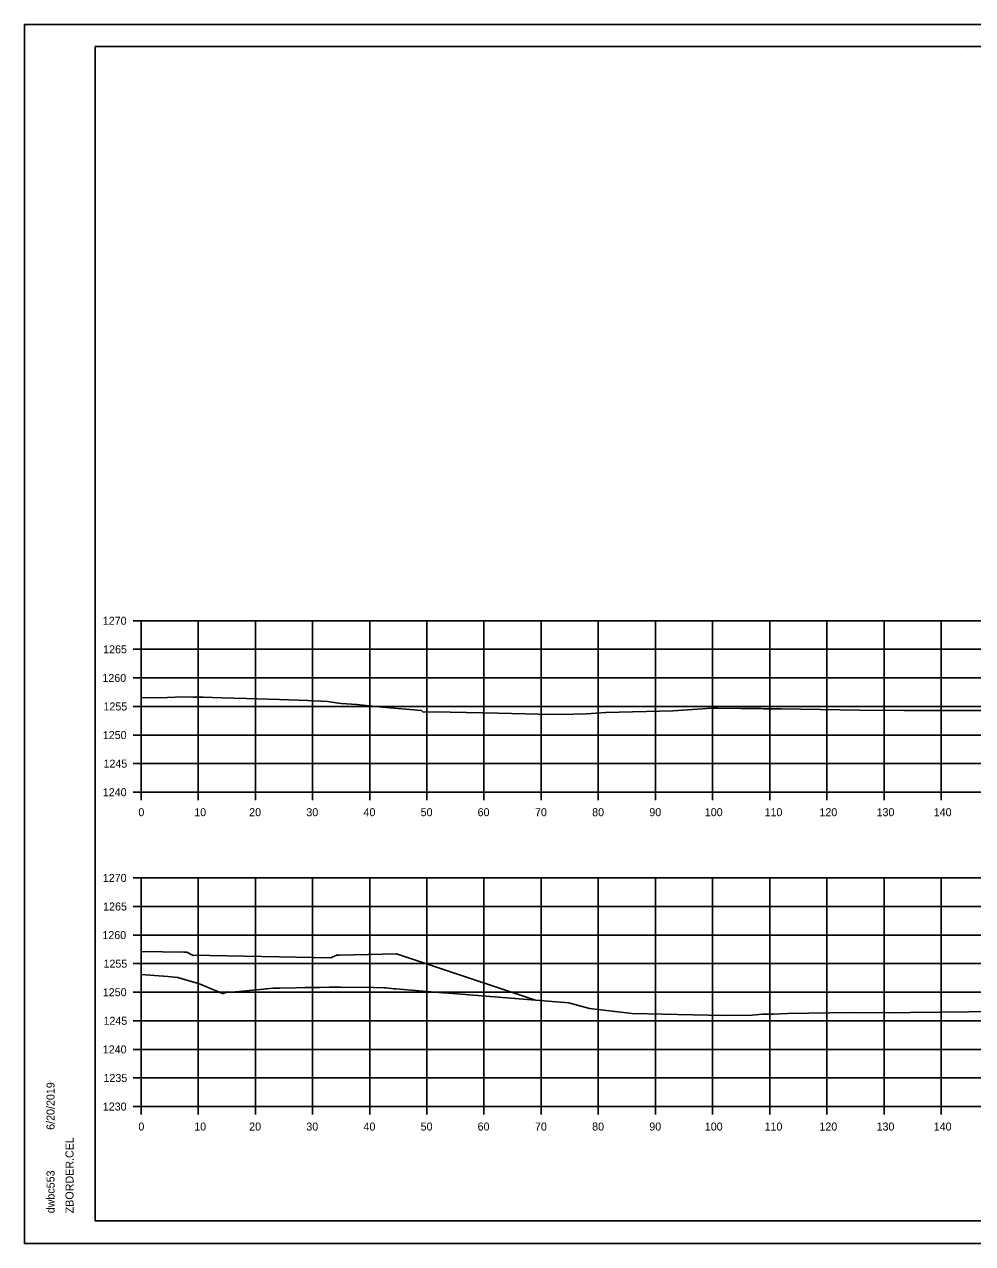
# Model space of a CAD drawing. Extents: x -70 to 701944, y -4 to 666871.
# Drawn here: x 678331.5 to 678497.4, y 652382.3 to 652595.6 of the extents above; entities that cross this region are included whole.
import ezdxf

# ---------------------------------------------------------------- set-up
doc = ezdxf.new("R2010")
doc.units = 0
for name, color, linetype in [('R_Axis', 7, 'Continuous'), ('R_Axis Annot', 7, 'Continuous'), ('R_Border', 7, 'Continuous'), ('R_Exist Surface', 7, 'Continuous'), ('R_Fin Surface', 7, 'Continuous'), ('R_Grid', 7, 'Continuous'), ('R_No Plot', 7, 'Continuous')]:
    doc.layers.add(name, color=color, linetype=linetype)

msp = doc.modelspace()

# ---------------------------------------------------------------- linework, layer by layer
at = {"layer": 'R_Axis'}
for p, q in [((678350.51, 652491.28), (678351.91, 652491.28)), ((678351.91, 652461.28), (678351.91, 652491.28)), ((678350.51, 652486.28), (678351.91, 652486.28)), ((678350.51, 652481.28), (678351.91, 652481.28)), ((678350.51, 652476.28), (678351.91, 652476.28)), ((678350.51, 652471.28), (678351.91, 652471.28)), ((678350.51, 652466.28), (678351.91, 652466.28)), ((678350.51, 652461.28), (678351.91, 652461.28)), ((678351.91, 652461.28), (678651.91, 652461.28)), ((678351.91, 652459.88), (678351.91, 652461.28)), ((678361.91, 652459.88), (678361.91, 652461.28)), ((678371.91, 652459.88), (678371.91, 652461.28)), ((678381.91, 652459.88), (678381.91, 652461.28)), ((678391.91, 652459.88), (678391.91, 652461.28)), ((678401.91, 652459.88), (678401.91, 652461.28)), ((678411.91, 652459.88), (678411.91, 652461.28)), ((678421.91, 652459.88), (678421.91, 652461.28)), ((678431.91, 652459.88), (678431.91, 652461.28)), ((678441.91, 652459.88), (678441.91, 652461.28)), ((678451.91, 652459.88), (678451.91, 652461.28)), ((678461.91, 652459.88), (678461.91, 652461.28)), ((678471.91, 652459.88), (678471.91, 652461.28)), ((678481.91, 652459.88), (678481.91, 652461.28)), ((678491.91, 652459.88), (678491.91, 652461.28)), ((678350.51, 652446.28), (678351.91, 652446.28)), ((678351.91, 652406.28), (678351.91, 652446.28)), ((678350.51, 652441.28), (678351.91, 652441.28)), ((678350.51, 652436.28), (678351.91, 652436.28)), ((678350.51, 652431.28), (678351.91, 652431.28)), ((678350.51, 652426.28), (678351.91, 652426.28)), ((678350.51, 652421.28), (678351.91, 652421.28)), ((678350.51, 652416.28), (678351.91, 652416.28)), ((678350.51, 652411.28), (678351.91, 652411.28)), ((678350.51, 652406.28), (678351.91, 652406.28)), ((678351.91, 652406.28), (678651.91, 652406.28)), ((678351.91, 652404.88), (678351.91, 652406.28)), ((678361.91, 652404.88), (678361.91, 652406.28)), ((678371.91, 652404.88), (678371.91, 652406.28)), ((678381.91, 652404.88), (678381.91, 652406.28)), ((678391.91, 652404.88), (678391.91, 652406.28)), ((678401.91, 652404.88), (678401.91, 652406.28)), ((678411.91, 652404.88), (678411.91, 652406.28)), ((678421.91, 652404.88), (678421.91, 652406.28)), ((678431.91, 652404.88), (678431.91, 652406.28)), ((678441.91, 652404.88), (678441.91, 652406.28)), ((678451.91, 652404.88), (678451.91, 652406.28)), ((678461.91, 652404.88), (678461.91, 652406.28)), ((678471.91, 652404.88), (678471.91, 652406.28)), ((678481.91, 652404.88), (678481.91, 652406.28)), ((678491.91, 652404.88), (678491.91, 652406.28))]:
    msp.add_line(p, q, dxfattribs=at)
at = {"layer": 'R_Border'}
for p, q in [((678343.91, 652591.74), (678660.09, 652591.74)), ((678343.91, 652386.28), (678343.91, 652591.74)), ((678496.43, 652591.48), (678496.43, 652591.48)), ((678496.43, 652591.48), (678496.43, 652591.48)), ((678343.91, 652386.28), (678343.91, 652386.28)), ((678660.09, 652386.28), (678343.91, 652386.28))]:
    msp.add_line(p, q, dxfattribs=at)
at = {"layer": 'R_Exist Surface'}
for points in [[(678351.91, 652477.78), (678356.55, 652477.87), (678359.18, 652477.95), (678361.05, 652477.92), (678361.43, 652477.93), (678361.69, 652477.92), (678362.39, 652477.92), (678362.76, 652477.91), (678366.12, 652477.8), (678368.17, 652477.73), (678370.37, 652477.7), (678376.16, 652477.51), (678381.08, 652477.33), (678381.95, 652477.28), (678383.49, 652477.23), (678384.56, 652477.14), (678386.48, 652476.88), (678386.9, 652476.83), (678389.65, 652476.6), (678392.92, 652476.26), (678394.15, 652476.17), (678401, 652475.57), (678401.28, 652475.3), (678403.18, 652475.35), (678414.38, 652475.11), (678423.86, 652474.9), (678427.54, 652474.96), (678429.85, 652475), (678433.21, 652475.21), (678444.94, 652475.51), (678450.06, 652475.88), (678451.63, 652475.97), (678452.84, 652475.96), (678456.82, 652475.92), (678457.45, 652475.93), (678459.65, 652475.93), (678460.38, 652475.9), (678460.79, 652475.89), (678461.78, 652475.87), (678463.91, 652475.84), (678477.65, 652475.61), (678485.33, 652475.56), (678493.22, 652475.58), (678494.08, 652475.58), (678495.19, 652475.58), (678495.31, 652475.58), (678497.35, 652475.59), (678508.61, 652475.56)], [(678351.91, 652429.4), (678356.59, 652429.03), (678358.32, 652428.86), (678359.3, 652428.59), (678361.99, 652427.78), (678366.14, 652426.05), (678366.32, 652426.07), (678366.96, 652426.34), (678367.77, 652426.31), (678367.86, 652426.32), (678373.33, 652426.82), (678373.67, 652426.86), (678373.84, 652426.9), (678374.43, 652426.95), (678375.01, 652426.98), (678376.19, 652427.01), (678379.07, 652427.07), (678380.65, 652427.08), (678381.67, 652427.08), (678383.21, 652427.12), (678384.82, 652427.16), (678384.93, 652427.16), (678385.77, 652427.15), (678386.83, 652427.16), (678392.58, 652427.09), (678394.47, 652427.07), (678394.77, 652427.03), (678395.24, 652426.99), (678396.16, 652426.87), (678396.5, 652426.85), (678404.7, 652426.19), (678404.92, 652426.17), (678405.73, 652426.12), (678426.77, 652424.41), (678430.37, 652423.42), (678437.83, 652422.54), (678453.75, 652422.18), (678458.82, 652422.27), (678460.64, 652422.44), (678462.56, 652422.43), (678465.01, 652422.55), (678476.16, 652422.73), (678483.78, 652422.67), (678486.54, 652422.72), (678501.85, 652422.92)]]:
    msp.add_lwpolyline(points, dxfattribs=at)
at = {"layer": 'R_Fin Surface'}
msp.add_lwpolyline([(678351.91, 652433.42), (678359.41, 652433.27), (678359.91, 652433.27), (678360.91, 652432.79), (678385.13, 652432.3), (678386.13, 652432.78), (678386.63, 652432.78), (678391.63, 652432.88), (678396.63, 652432.98), (678420.94, 652424.88)], dxfattribs=at)
at = {"layer": 'R_Grid'}
for p, q in [((678351.91, 652491.28), (678651.91, 652491.28)), ((678351.91, 652461.28), (678351.91, 652491.28)), ((678361.91, 652461.28), (678361.91, 652491.28)), ((678371.91, 652461.28), (678371.91, 652491.28)), ((678381.91, 652461.28), (678381.91, 652491.28)), ((678391.91, 652461.28), (678391.91, 652491.28)), ((678401.91, 652461.28), (678401.91, 652491.28)), ((678411.91, 652461.28), (678411.91, 652491.28)), ((678421.91, 652461.28), (678421.91, 652491.28)), ((678431.91, 652461.28), (678431.91, 652491.28)), ((678441.91, 652461.28), (678441.91, 652491.28)), ((678451.91, 652461.28), (678451.91, 652491.28)), ((678461.91, 652461.28), (678461.91, 652491.28)), ((678471.91, 652461.28), (678471.91, 652491.28)), ((678481.91, 652461.28), (678481.91, 652491.28)), ((678491.91, 652461.28), (678491.91, 652491.28)), ((678351.91, 652486.28), (678651.91, 652486.28)), ((678351.91, 652481.28), (678651.91, 652481.28)), ((678351.91, 652476.28), (678651.91, 652476.28)), ((678351.91, 652471.28), (678651.91, 652471.28)), ((678351.91, 652466.28), (678651.91, 652466.28)), ((678351.91, 652461.28), (678651.91, 652461.28)), ((678351.91, 652446.28), (678651.91, 652446.28)), ((678351.91, 652406.28), (678351.91, 652446.28)), ((678361.91, 652406.28), (678361.91, 652446.28)), ((678371.91, 652406.28), (678371.91, 652446.28)), ((678381.91, 652406.28), (678381.91, 652446.28)), ((678391.91, 652406.28), (678391.91, 652446.28)), ((678401.91, 652406.28), (678401.91, 652446.28)), ((678411.91, 652406.28), (678411.91, 652446.28)), ((678421.91, 652406.28), (678421.91, 652446.28)), ((678431.91, 652406.28), (678431.91, 652446.28)), ((678441.91, 652406.28), (678441.91, 652446.28)), ((678451.91, 652406.28), (678451.91, 652446.28)), ((678461.91, 652406.28), (678461.91, 652446.28)), ((678471.91, 652406.28), (678471.91, 652446.28)), ((678481.91, 652406.28), (678481.91, 652446.28)), ((678491.91, 652406.28), (678491.91, 652446.28)), ((678351.91, 652441.28), (678651.91, 652441.28)), ((678351.91, 652436.28), (678651.91, 652436.28)), ((678351.91, 652431.28), (678651.91, 652431.28)), ((678351.91, 652426.28), (678651.91, 652426.28)), ((678351.91, 652421.28), (678651.91, 652421.28)), ((678351.91, 652416.28), (678651.91, 652416.28)), ((678351.91, 652411.28), (678651.91, 652411.28)), ((678351.91, 652406.28), (678651.91, 652406.28))]:
    msp.add_line(p, q, dxfattribs=at)
at = {"layer": 'R_No Plot'}
for p, q in [((678331.51, 652595.63), (678664.84, 652595.63)), ((678331.51, 652382.3), (678664.84, 652382.3))]:
    msp.add_line(p, q, dxfattribs=at)
for points in [[(678331.5, 652595.63), (678664.84, 652595.63), (678664.84, 652382.29), (678331.5, 652382.29)], [(678577.83, 652591.74), (678577.83, 652581.86), (678613.56, 652581.86), (678613.56, 652578.94), (678636.76, 652578.94), (678636.76, 652554.6), (678660.09, 652554.6), (678660.09, 652386.28), (678343.91, 652386.28), (678343.91, 652591.74)]]:
    msp.add_lwpolyline(points, close=True, dxfattribs=at)

# ---------------------------------------------------------------- texts
at = {"layer": 'R_Axis Annot'}
for s, p in [('1270', (678345.22, 652490.58)), ('1265', (678345.28, 652485.58)), ('1260', (678345.15, 652480.58)), ('1255', (678345.34, 652475.58)), ('1250', (678345.22, 652470.58)), ('1245', (678345.34, 652465.58)), ('1240', (678345.22, 652460.58)), ('0', (678351.45, 652457.08)), ('10', (678361.22, 652457.08)), ('20', (678370.83, 652457.08)), ('30', (678380.83, 652457.08)), ('40', (678390.83, 652457.08)), ('50', (678400.83, 652457.08)), ('60', (678410.79, 652457.08)), ('70', (678420.83, 652457.08)), ('80', (678430.83, 652457.08)), ('90', (678440.83, 652457.08)), ('100', (678450.54, 652457.08)), ('110', (678460.99, 652457.08)), ('120', (678470.59, 652457.08)), ('130', (678480.59, 652457.08)), ('140', (678490.59, 652457.08)), ('1270', (678345.22, 652445.58)), ('1265', (678345.28, 652440.58)), ('1260', (678345.15, 652435.58)), ('1255', (678345.34, 652430.58)), ('1250', (678345.22, 652425.58)), ('1245', (678345.34, 652420.58)), ('1240', (678345.22, 652415.58)), ('1235', (678345.34, 652410.58)), ('1230', (678345.22, 652405.58)), ('0', (678351.45, 652402.08)), ('10', (678361.22, 652402.08)), ('20', (678370.83, 652402.08)), ('30', (678380.83, 652402.08)), ('40', (678390.83, 652402.08)), ('50', (678400.83, 652402.08)), ('60', (678410.79, 652402.08)), ('70', (678420.83, 652402.08)), ('80', (678430.83, 652402.08)), ('90', (678440.83, 652402.08)), ('100', (678450.54, 652402.08)), ('110', (678460.99, 652402.08)), ('120', (678470.59, 652402.08)), ('130', (678480.59, 652402.08)), ('140', (678490.59, 652402.08))]:
    msp.add_text(s, height=1.4, dxfattribs=at).set_placement(p)
at = {"layer": 'R_Border'}
for s, p in [('6/20/2019', (678336.78, 652402.2)), ('ZBORDER.CEL', (678340.1, 652387.6)), ('dwbc553', (678336.78, 652387.6))]:
    msp.add_text(s, height=1.4, rotation=90, dxfattribs=at).set_placement(p)

doc.saveas('drawing.dxf')
